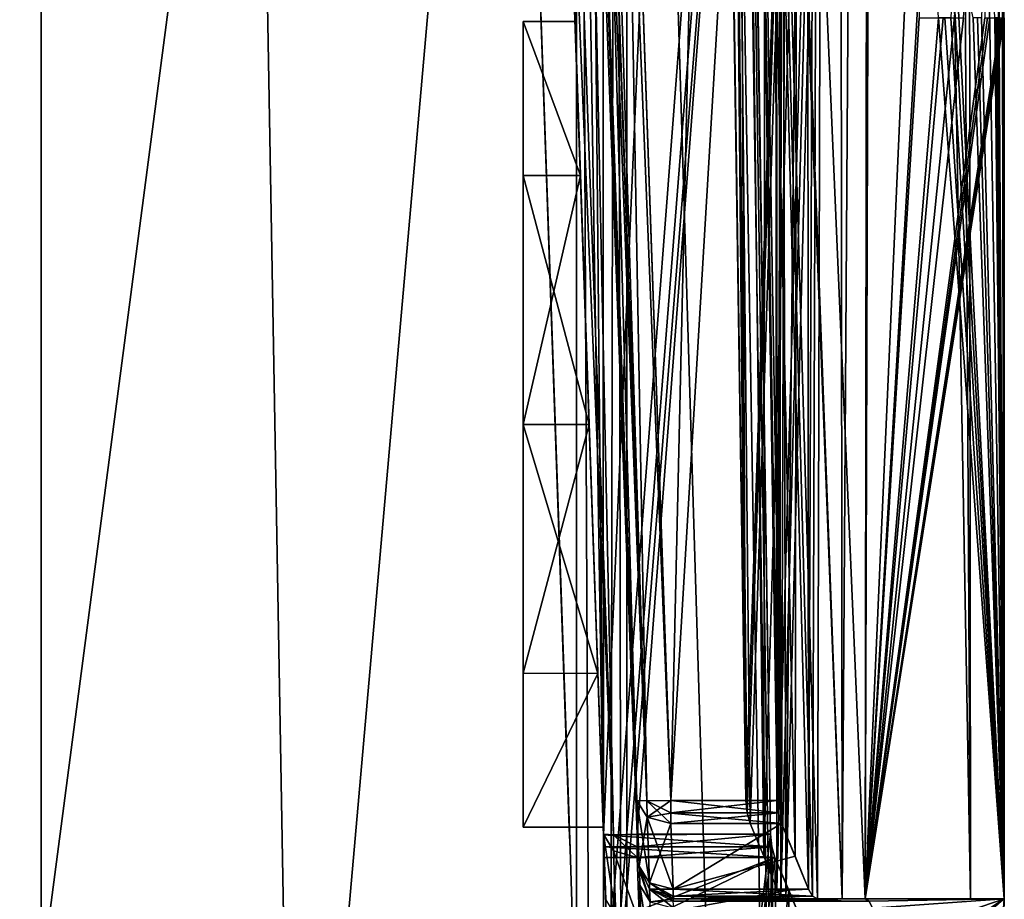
# Model space of a CAD drawing. Header units: millimetres. Extents: x -18.9 to 18.9, y -8.8 to 59.9.
# Tile 282 of 463: x 11.6 to 17.4, y 17.2 to 22.4. Entities that reach past the tile are written whole.
import ezdxf

# ---------------------------------------------------------------- set-up
doc = ezdxf.new("R2010")
doc.units = ezdxf.units.MM
doc.header["$LTSCALE"] = 65.185185
for name, color, linetype in [('1', 7, 'CONTINUOUS'), ('101', 7, 'CONTINUOUS'), ('102', 7, 'CONTINUOUS'), ('107', 7, 'CONTINUOUS'), ('109', 7, 'CONTINUOUS'), ('1281', 7, 'CONTINUOUS'), ('1286', 7, 'CONTINUOUS'), ('1287', 7, 'CONTINUOUS'), ('1298', 7, 'CONTINUOUS'), ('1299', 7, 'CONTINUOUS'), ('1314', 7, 'CONTINUOUS'), ('1331', 7, 'CONTINUOUS'), ('1334', 7, 'CONTINUOUS'), ('1335', 7, 'CONTINUOUS'), ('1351', 7, 'CONTINUOUS'), ('1352', 7, 'CONTINUOUS'), ('1479', 7, 'CONTINUOUS'), ('1488', 7, 'CONTINUOUS'), ('1489', 7, 'CONTINUOUS'), ('1499', 7, 'CONTINUOUS'), ('1509', 7, 'CONTINUOUS'), ('151', 7, 'CONTINUOUS'), ('152', 7, 'CONTINUOUS'), ('153', 7, 'CONTINUOUS'), ('154', 7, 'CONTINUOUS'), ('155', 7, 'CONTINUOUS'), ('156', 7, 'CONTINUOUS'), ('157', 7, 'CONTINUOUS'), ('159', 7, 'CONTINUOUS'), ('160', 7, 'CONTINUOUS'), ('161', 7, 'CONTINUOUS'), ('174', 7, 'CONTINUOUS'), ('175', 7, 'CONTINUOUS'), ('176', 7, 'CONTINUOUS'), ('182', 7, 'CONTINUOUS'), ('183', 7, 'CONTINUOUS'), ('186', 7, 'CONTINUOUS'), ('2503', 7, 'CONTINUOUS'), ('26', 7, 'CONTINUOUS'), ('2625', 7, 'CONTINUOUS'), ('274', 7, 'CONTINUOUS'), ('29', 7, 'CONTINUOUS'), ('31', 7, 'CONTINUOUS'), ('32', 7, 'CONTINUOUS'), ('41', 7, 'CONTINUOUS'), ('43', 7, 'CONTINUOUS'), ('831', 7, 'CONTINUOUS')]:
    doc.layers.add(name, color=color, linetype=linetype)

msp = doc.modelspace()

# ---------------------------------------------------------------- linework, layer by layer
at = {"layer": '1', "color": 7, "linetype": 'Continuous'}
for points in [[(16.0314, 56.1696, -6.7642), (16.2162, 56.2848, -6.3084), (16.0587, 17.7805, -6.699), (16.0314, 56.1696, -6.7642)], [(16.0587, 17.7805, -6.699), (16.2162, 56.2848, -6.3084), (16.0658, 17.7069, -6.6822), (16.0587, 17.7805, -6.699)], [(16.0658, 17.7069, -6.6822), (16.2162, 56.2848, -6.3084), (16.084, 17.6436, -6.6381), (16.0658, 17.7069, -6.6822)], [(16.084, 17.6436, -6.6381), (16.2162, 56.2848, -6.3084), (16.1651, 17.4505, -6.4381), (16.084, 17.6436, -6.6381)], [(16.1651, 17.4505, -6.4381), (16.2162, 56.2848, -6.3084), (16.2438, 17.2561, -6.2369), (16.1651, 17.4505, -6.4381)], [(16.2162, 56.2848, -6.3084), (16.4004, 56.3031, -5.8126), (16.2438, 17.2561, -6.2369), (16.2162, 56.2848, -6.3084)], [(16.2438, 17.2561, -6.2369), (16.4004, 56.3031, -5.8126), (16.268, 17.2148, -6.1735), (16.2438, 17.2561, -6.2369)], [(16.268, 17.2148, -6.1735), (16.4004, 56.3031, -5.8126), (16.2965, 17.2, -6.0979), (16.268, 17.2148, -6.1735)], [(16.2965, 17.2, -6.0979), (16.4004, 56.3031, -5.8126), (16.443, 17.2, -5.6911), (16.2965, 17.2, -6.0979)], [(16.4004, 56.3031, -5.8126), (16.6965, 56.0375, -4.8977), (16.443, 17.2, -5.6911), (16.4004, 56.3031, -5.8126)], [(15.9328, 26.207, -6.9933), (16.0314, 56.1696, -6.7642), (16.0587, 17.7805, -6.699), (15.9328, 26.207, -6.9933)], [(16.443, 17.2, -5.6911), (16.6965, 56.0375, -4.8977), (16.5793, 17.2, -5.2808), (16.443, 17.2, -5.6911)], [(16.6965, 56.0375, -4.8977), (16.8969, 22.6241, -4.1541), (16.5793, 17.2, -5.2808), (16.6965, 56.0375, -4.8977)], [(16.6233, 50.4225, 5.1405), (15.23, 48.5911, 8.4147), (16.5793, 17.2, 5.2808), (16.6233, 50.4225, 5.1405)], [(16.8969, 24.4, 4.1541), (16.6233, 50.4225, 5.1405), (16.5793, 17.2, 5.2808), (16.8969, 24.4, 4.1541)], [(15.23, 48.5911, 8.4147), (15.8072, 34.207, 7.2726), (16.443, 17.2, 5.6911), (15.23, 48.5911, 8.4147)], [(16.5793, 17.2, 5.2808), (15.23, 48.5911, 8.4147), (16.443, 17.2, 5.6911), (16.5793, 17.2, 5.2808)], [(15.8072, 34.207, 7.2726), (16.0587, 17.7805, 6.699), (16.0657, 17.7069, 6.6822), (15.8072, 34.207, 7.2726)], [(16.443, 17.2, 5.6911), (15.8072, 34.207, 7.2726), (16.2965, 17.2, 6.0979), (16.443, 17.2, 5.6911)], [(16.2965, 17.2, 6.0979), (15.8072, 34.207, 7.2726), (16.268, 17.2148, 6.1735), (16.2965, 17.2, 6.0979)], [(16.268, 17.2148, 6.1735), (15.8072, 34.207, 7.2726), (16.2438, 17.2561, 6.2369), (16.268, 17.2148, 6.1735)], [(16.2438, 17.2561, 6.2369), (15.8072, 34.207, 7.2726), (16.1651, 17.4505, 6.4381), (16.2438, 17.2561, 6.2369)], [(16.1651, 17.4505, 6.4381), (15.8072, 34.207, 7.2726), (16.084, 17.6436, 6.6381), (16.1651, 17.4505, 6.4381)], [(16.084, 17.6436, 6.6381), (15.8072, 34.207, 7.2726), (16.0657, 17.7069, 6.6822), (16.084, 17.6436, 6.6381)], [(17.0123, 22.4001, 3.6522), (16.8969, 24.4, 4.1541), (16.5793, 17.2, 5.2808), (17.0123, 22.4001, 3.6522)], [(17.2853, 24.1759, -1.9944), (17.2853, 22.4, -1.9944), (16.5793, 17.2, -5.2808), (17.2853, 24.1759, -1.9944)], [(17.1587, 22.4, -2.888), (17.2853, 24.1759, -1.9944), (16.5793, 17.2, -5.2808), (17.1587, 22.4, -2.888)], [(17.296, 23.4066, 1.8996), (17.2651, 22.4, 2.1625), (17.4, 17.2, 0), (17.296, 23.4066, 1.8996)], [(17.3438, 22.4, 1.3978), (17.296, 23.4066, 1.8996), (17.4, 17.2, 0), (17.3438, 22.4, 1.3978)], [(17.3632, 23.2908, 1.1317), (17.3632, 22.4, 1.1317), (17.4, 17.2, 0), (17.3632, 23.2908, 1.1317)], [(17.3879, 23.2908, 0.6501), (17.3632, 23.2908, 1.1317), (17.4, 17.2, 0), (17.3879, 23.2908, 0.6501)], [(17.3992, 22.4, 0.1681), (17.3879, 23.2908, 0.6501), (17.4, 17.2, 0), (17.3992, 22.4, 0.1681)], [(17.1066, 22.9042, 3.1821), (17.0958, 22.652, 3.2395), (17.4, 17.2, 0), (17.1066, 22.9042, 3.1821)], [(17.2164, 22.4, 2.521), (17.1066, 22.9042, 3.1821), (17.4, 17.2, 0), (17.2164, 22.4, 2.521)], [(16.8969, 22.6241, -4.1541), (16.8969, 22.4, -4.1541), (16.5793, 17.2, -5.2808), (16.8969, 22.6241, -4.1541)], [(17.0958, 22.652, 3.2395), (17.0848, 22.4, 3.2969), (17.4, 17.2, 0), (17.0958, 22.652, 3.2395)], [(17.4, 17.2, 0), (17.0123, 22.4001, 3.6522), (16.5793, 17.2, 5.2808), (17.4, 17.2, 0)], [(17.3914, 22.4, -0.5462), (17.3997, 22.4, -0.098), (16.5793, 17.2, -5.2808), (17.3914, 22.4, -0.5462)], [(16.5793, 17.2, -5.2808), (17.3997, 22.4, -0.098), (17.4, 17.2, 0), (16.5793, 17.2, -5.2808)], [(17.3867, 22.4, -0.6793), (17.3914, 22.4, -0.5462), (16.5793, 17.2, -5.2808), (17.3867, 22.4, -0.6793)], [(17.381, 22.4, -0.8123), (17.3867, 22.4, -0.6793), (16.5793, 17.2, -5.2808), (17.381, 22.4, -0.8123)], [(17.314, 22.4, -1.7283), (17.381, 22.4, -0.8123), (16.5793, 17.2, -5.2808), (17.314, 22.4, -1.7283)], [(17.3002, 22.4, -1.8614), (17.314, 22.4, -1.7283), (16.5793, 17.2, -5.2808), (17.3002, 22.4, -1.8614)], [(17.2853, 22.4, -1.9944), (17.3002, 22.4, -1.8614), (16.5793, 17.2, -5.2808), (17.2853, 22.4, -1.9944)], [(17.0395, 22.4, -3.5234), (17.1587, 22.4, -2.888), (16.5793, 17.2, -5.2808), (17.0395, 22.4, -3.5234)], [(16.8969, 22.4, -4.1541), (17.0395, 22.4, -3.5234), (16.5793, 17.2, -5.2808), (16.8969, 22.4, -4.1541)], [(17.0495, 22.4, 3.475), (17.0123, 22.4001, 3.6522), (17.4, 17.2, 0), (17.0495, 22.4, 3.475)], [(17.0848, 22.4, 3.2969), (17.0495, 22.4, 3.475), (17.4, 17.2, 0), (17.0848, 22.4, 3.2969)], [(17.2417, 22.4, 2.3419), (17.2164, 22.4, 2.521), (17.4, 17.2, 0), (17.2417, 22.4, 2.3419)], [(17.2651, 22.4, 2.1625), (17.2417, 22.4, 2.3419), (17.4, 17.2, 0), (17.2651, 22.4, 2.1625)], [(17.354, 22.4, 1.2647), (17.3438, 22.4, 1.3978), (17.4, 17.2, 0), (17.354, 22.4, 1.2647)], [(17.3632, 22.4, 1.1317), (17.354, 22.4, 1.2647), (17.4, 17.2, 0), (17.3632, 22.4, 1.1317)], [(17.4, 22.4, 0.035), (17.3992, 22.4, 0.1681), (17.4, 17.2, 0), (17.4, 22.4, 0.035)], [(17.3997, 22.4, -0.098), (17.4, 22.4, 0.035), (17.4, 17.2, 0), (17.3997, 22.4, -0.098)]]:
    msp.add_3dface(points, dxfattribs=at)
at = {"layer": '101', "color": 7, "linetype": 'Continuous'}
for points in [[(15.2304, 17.7805, 6.4991), (15.2439, 17.393, 6.0979), (15.3042, 17.2946, 6.195), (15.2304, 17.7805, 6.4991)], [(15.2304, 17.7805, 6.4991), (15.3042, 17.2946, 6.195), (15.291, 17.6818, 6.5964), (15.2304, 17.7805, 6.4991)], [(15.4438, 17.2561, 6.2369), (15.4302, 17.6436, 6.6381), (15.291, 17.6818, 6.5964), (15.4438, 17.2561, 6.2369)], [(15.3042, 17.2946, 6.195), (15.4438, 17.2561, 6.2369), (15.291, 17.6818, 6.5964), (15.3042, 17.2946, 6.195)]]:
    msp.add_3dface(points, dxfattribs=at)
at = {"layer": '102', "color": 7, "linetype": 'Continuous'}
for points in [[(15.2478, 17.2808, 5.0029), (15.2613, 16.8933, 4.6017), (15.3216, 16.795, 4.6988), (15.2478, 17.2808, 5.0029)], [(15.3081, 17.1824, 5.1), (15.2478, 17.2808, 5.0029), (15.3216, 16.795, 4.6988), (15.3081, 17.1824, 5.1)]]:
    msp.add_3dface(points, dxfattribs=at)
at = {"layer": '107', "color": 7, "linetype": 'Continuous'}
msp.add_3dface([(15.2613, 16.8933, -4.6017), (15.2478, 17.2808, -5.0029), (15.3081, 17.1824, -5.1), (15.2613, 16.8933, -4.6017)], dxfattribs=at)
at = {"layer": '109', "color": 7, "linetype": 'Continuous'}
for points in [[(15.2439, 17.393, -6.0979), (15.2304, 17.7805, -6.4991), (15.2907, 17.6821, -6.5961), (15.2439, 17.393, -6.0979)], [(15.2439, 17.393, -6.0979), (15.2907, 17.6821, -6.5961), (15.3045, 17.2944, -6.1952), (15.2439, 17.393, -6.0979)], [(15.2907, 17.6821, -6.5961), (15.4302, 17.6436, -6.6381), (15.3045, 17.2944, -6.1952), (15.2907, 17.6821, -6.5961)], [(15.4302, 17.6436, -6.6381), (15.4438, 17.2561, -6.2369), (15.3045, 17.2944, -6.1952), (15.4302, 17.6436, -6.6381)]]:
    msp.add_3dface(points, dxfattribs=at)
at = {"layer": '1281', "color": 7, "linetype": 'Continuous'}
for points in [[(15.1713, 32.4, 8.5201), (16.3509, -6.3, 5.9501), (15.6658, 34.4, 7.5725), (15.1713, 32.4, 8.5201)], [(15.6658, 34.4, 7.5725), (16.3509, -6.3, 5.9501), (15.7332, 34.3417, 7.4314), (15.6658, 34.4, 7.5725)], [(15.7332, 34.3417, 7.4314), (16.3509, -6.3, 5.9501), (15.7608, 34.207, 7.3726), (15.7332, 34.3417, 7.4314)], [(15.7608, 34.207, 7.3726), (16.3509, -6.3, 5.9501), (16.0196, 17.5805, 6.792), (15.7608, 34.207, 7.3726)], [(15.1713, -3.5, 8.5201), (16.3509, -6.3, 5.9501), (15.1713, 32.4, 8.5201), (15.1713, -3.5, 8.5201)], [(9.0291, 26.4, -14.874), (12.9799, 26.4, -11.588), (9.0598, -3.5, -14.8553), (9.0291, 26.4, -14.874)], [(9.0598, -3.5, -14.8553), (12.9799, 26.4, -11.588), (13.5068, -3.5, -10.9693), (9.0598, -3.5, -14.8553)], [(12.9799, 26.4, -11.588), (15.7978, 26.4, -7.2931), (13.5068, -3.5, -10.9693), (12.9799, 26.4, -11.588)], [(15.7978, 26.4, -7.2931), (15.8621, 26.3419, -7.1522), (13.5068, -3.5, -10.9693), (15.7978, 26.4, -7.2931)], [(15.8621, 26.3419, -7.1522), (15.8885, 26.207, -7.0933), (13.5068, -3.5, -10.9693), (15.8621, 26.3419, -7.1522)], [(15.8885, 26.207, -7.0933), (16.0196, 17.5805, -6.792), (13.5068, -3.5, -10.9693), (15.8885, 26.207, -7.0933)], [(16.0196, 17.5805, -6.792), (16.0267, 17.5069, -6.7752), (13.5068, -3.5, -10.9693), (16.0196, 17.5805, -6.792)], [(16.0196, 17.5805, 6.792), (16.3509, -6.3, 5.9501), (16.0267, 17.5069, 6.7752), (16.0196, 17.5805, 6.792)], [(16.0267, 17.5069, -6.7752), (16.0453, 17.4436, -6.7311), (13.5068, -3.5, -10.9693), (16.0267, 17.5069, -6.7752)], [(16.0267, 17.5069, 6.7752), (16.3509, -6.3, 5.9501), (16.0453, 17.4436, 6.7311), (16.0267, 17.5069, 6.7752)], [(16.0453, 17.4436, -6.7311), (16.1278, 17.2504, -6.5311), (13.5068, -3.5, -10.9693), (16.0453, 17.4436, -6.7311)], [(16.0453, 17.4436, 6.7311), (16.3509, -6.3, 5.9501), (16.1278, 17.2504, 6.5311), (16.0453, 17.4436, 6.7311)], [(16.1278, 17.2504, -6.5311), (16.2078, 17.0561, -6.3299), (13.5068, -3.5, -10.9693), (16.1278, 17.2504, -6.5311)], [(16.1278, 17.2504, 6.5311), (16.3509, -6.3, 5.9501), (16.2078, 17.0561, 6.3299), (16.1278, 17.2504, 6.5311)]]:
    msp.add_3dface(points, dxfattribs=at)
at = {"layer": '1286', "color": 7, "linetype": 'Continuous'}
for points in [[(11.7132, -3.5, 6.1104), (14.8738, -3.5, 8.5797), (14.8738, 32.4, 8.5797), (11.7132, -3.5, 6.1104)], [(11.7132, 32.4, 6.1104), (11.7132, -3.5, 6.1104), (14.8738, 32.4, 8.5797), (11.7132, 32.4, 6.1104)]]:
    msp.add_3dface(points, dxfattribs=at)
at = {"layer": '1287', "color": 7, "linetype": 'Continuous'}
for points in [[(11.7132, -3.5, 6.1104), (10.2565, 32.4, 5.5219), (10.0975, -3.5, 5.5098), (11.7132, -3.5, 6.1104)], [(11.7132, -3.5, 6.1104), (11.7132, 32.4, 6.1104), (10.2565, 32.4, 5.5219), (11.7132, -3.5, 6.1104)]]:
    msp.add_3dface(points, dxfattribs=at)
at = {"layer": '1298', "color": 7, "linetype": 'Continuous'}
for points in [[(14.9481, 20, -5.675), (14.5594, 20, -5.675), (14.5594, 18.5304, -5.1972), (14.9481, 20, -5.675)], [(14.9994, 18.5301, -5.197), (14.9481, 20, -5.675), (14.5594, 18.5304, -5.1972), (14.9994, 18.5301, -5.197)], [(14.9481, 20, -0.675), (14.9994, 18.5301, -1.153), (14.5594, 20, -0.675), (14.9481, 20, -0.675)], [(14.5594, 20, -0.675), (14.9994, 18.5301, -1.153), (14.5594, 18.5304, -1.1528), (14.5594, 20, -0.675)], [(14.5594, 17.6226, -3.9481), (14.9994, 18.5301, -5.197), (14.5594, 18.5304, -5.1972), (14.5594, 17.6226, -3.9481)], [(14.5594, 18.5304, -1.1528), (14.9994, 18.5301, -1.153), (14.5594, 17.6226, -2.4019), (14.5594, 18.5304, -1.1528)], [(15.0311, 17.6225, -3.9478), (14.9994, 18.5301, -5.197), (14.5594, 17.6226, -3.9481), (15.0311, 17.6225, -3.9478)], [(14.9994, 18.5301, -1.153), (15.0311, 17.6225, -2.4022), (14.5594, 17.6226, -2.4019), (14.9994, 18.5301, -1.153)], [(15.0311, 17.6225, -2.4022), (15.0311, 17.6225, -3.9478), (14.5594, 17.6226, -2.4019), (15.0311, 17.6225, -2.4022)], [(14.5594, 17.6226, -2.4019), (15.0311, 17.6225, -3.9478), (14.5594, 17.6226, -3.9481), (14.5594, 17.6226, -2.4019)]]:
    msp.add_3dface(points, dxfattribs=at)
at = {"layer": '1299', "color": 7, "linetype": 'Continuous'}
for points in [[(14.8651, 22.3775, -2.4022), (14.8967, 21.4699, -1.153), (14.5594, 22.3774, -2.4019), (14.8651, 22.3775, -2.4022)], [(14.8651, 22.3775, -3.9478), (14.8651, 22.3775, -2.4022), (14.5594, 22.3774, -3.9481), (14.8651, 22.3775, -3.9478)], [(14.5594, 22.3774, -3.9481), (14.8651, 22.3775, -2.4022), (14.5594, 22.3774, -2.4019), (14.5594, 22.3774, -3.9481)], [(14.8967, 21.4699, -5.197), (14.8651, 22.3775, -3.9478), (14.5594, 22.3774, -3.9481), (14.8967, 21.4699, -5.197)], [(14.5594, 22.3774, -2.4019), (14.8967, 21.4699, -1.153), (14.5594, 21.4696, -1.1528), (14.5594, 22.3774, -2.4019)], [(14.5594, 21.4696, -5.1972), (14.8967, 21.4699, -5.197), (14.5594, 22.3774, -3.9481), (14.5594, 21.4696, -5.1972)], [(14.5594, 20, -5.675), (14.9481, 20, -5.675), (14.8967, 21.4699, -5.197), (14.5594, 20, -5.675)], [(14.5594, 20, -5.675), (14.8967, 21.4699, -5.197), (14.5594, 21.4696, -5.1972), (14.5594, 20, -5.675)], [(14.8967, 21.4699, -1.153), (14.9481, 20, -0.675), (14.5594, 21.4696, -1.1528), (14.8967, 21.4699, -1.153)], [(14.9481, 20, -0.675), (14.5594, 20, -0.675), (14.5594, 21.4696, -1.1528), (14.9481, 20, -0.675)]]:
    msp.add_3dface(points, dxfattribs=at)
at = {"layer": '1314', "color": 7, "linetype": 'Continuous'}
for points in [[(14.8738, 32.4, 8.5797), (14.8738, -3.5, 8.5797), (15.0363, -3.5, 8.6182), (14.8738, 32.4, 8.5797)], [(15.0295, 32.4, 8.6195), (14.8738, 32.4, 8.5797), (15.0363, -3.5, 8.6182), (15.0295, 32.4, 8.6195)], [(15.1081, 32.4, 8.5884), (15.0295, 32.4, 8.6195), (15.0363, -3.5, 8.6182), (15.1081, 32.4, 8.5884)], [(15.1713, -3.5, 8.5201), (15.1081, 32.4, 8.5884), (15.0363, -3.5, 8.6182), (15.1713, -3.5, 8.5201)], [(15.1713, -3.5, 8.5201), (15.1713, 32.4, 8.5201), (15.1081, 32.4, 8.5884), (15.1713, -3.5, 8.5201)]]:
    msp.add_3dface(points, dxfattribs=at)
at = {"layer": '1331', "color": 7, "linetype": 'Continuous'}
for points in [[(14.8967, 21.4699, -5.197), (14.9481, 20, -5.675), (14.7313, 26.207, -6.8934), (14.8967, 21.4699, -5.197)], [(14.7313, 26.207, -6.8934), (14.9481, 20, -5.675), (15.0326, 17.5805, -6.5921), (14.7313, 26.207, -6.8934)], [(14.8293, 23.4, -5.1541), (14.8967, 21.4699, -5.197), (14.7313, 26.207, -6.8934), (14.8293, 23.4, -5.1541)], [(14.7716, 25.0539, 7.053), (15.0327, 17.5762, 6.7919), (14.8293, 23.4, 2.6527), (14.7716, 25.0539, 7.053)], [(14.8651, 22.3775, -2.4022), (14.8651, 22.3775, -3.9478), (14.8293, 23.4, -5.1541), (14.8651, 22.3775, -2.4022)], [(15.0327, 17.5762, 6.7919), (14.8651, 22.3775, -2.4022), (14.8293, 23.4, -3.888), (15.0327, 17.5762, 6.7919)], [(14.8293, 23.4, -3.888), (14.8651, 22.3775, -2.4022), (14.8293, 23.4, -5.1541), (14.8293, 23.4, -3.888)], [(14.8651, 22.3775, -3.9478), (14.8967, 21.4699, -5.197), (14.8293, 23.4, -5.1541), (14.8651, 22.3775, -3.9478)], [(14.8293, 23.4, 2.6527), (15.0327, 17.5762, 6.7919), (14.8293, 23.4, 2.2969), (14.8293, 23.4, 2.6527)], [(14.8293, 23.4, 2.2969), (15.0327, 17.5762, 6.7919), (14.8293, 23.4, 1.521), (14.8293, 23.4, 2.2969)], [(14.8293, 23.4, 1.521), (15.0327, 17.5762, 6.7919), (14.8293, 23.4, 1.1625), (14.8293, 23.4, 1.521)], [(14.8293, 23.4, 1.1625), (15.0327, 17.5762, 6.7919), (14.8293, 23.4, 0.3978), (14.8293, 23.4, 1.1625)], [(14.8293, 23.4, 0.3978), (15.0327, 17.5762, 6.7919), (14.8293, 23.4, 0.1317), (14.8293, 23.4, 0.3978)], [(14.8293, 23.4, 0.1317), (15.0327, 17.5762, 6.7919), (14.8293, 23.4, -0.8319), (14.8293, 23.4, 0.1317)], [(14.8293, 23.4, -0.8319), (15.0327, 17.5762, 6.7919), (14.8293, 23.4, -1.098), (14.8293, 23.4, -0.8319)], [(14.8293, 23.4, -1.098), (15.0327, 17.5762, 6.7919), (14.8293, 23.4, -1.5462), (14.8293, 23.4, -1.098)], [(14.8293, 23.4, -1.5462), (15.0327, 17.5762, 6.7919), (14.8293, 23.4, -1.8123), (14.8293, 23.4, -1.5462)], [(14.8293, 23.4, -1.8123), (15.0327, 17.5762, 6.7919), (14.8293, 23.4, -2.7283), (14.8293, 23.4, -1.8123)], [(14.8293, 23.4, -2.7283), (15.0327, 17.5762, 6.7919), (14.8293, 23.4, -2.9944), (14.8293, 23.4, -2.7283)], [(14.8293, 23.4, -2.9944), (15.0327, 17.5762, 6.7919), (14.8293, 23.4, -3.888), (14.8293, 23.4, -2.9944)], [(14.8967, 21.4699, -1.153), (14.8651, 22.3775, -2.4022), (15.0327, 17.5762, 6.7919), (14.8967, 21.4699, -1.153)], [(14.9481, 20, -0.675), (14.8967, 21.4699, -1.153), (15.0327, 17.5762, 6.7919), (14.9481, 20, -0.675)], [(14.9481, 20, -5.675), (14.9994, 18.5301, -5.197), (15.0326, 17.5805, -6.5921), (14.9481, 20, -5.675)], [(14.9994, 18.5301, -1.153), (14.9481, 20, -0.675), (15.0327, 17.5762, 6.7919), (14.9994, 18.5301, -1.153)], [(14.9994, 18.5301, -5.197), (15.0311, 17.6225, -3.9478), (15.0326, 17.5805, -6.5921), (14.9994, 18.5301, -5.197)], [(15.0311, 17.6225, -2.4022), (14.9994, 18.5301, -1.153), (15.0327, 17.5762, 6.7919), (15.0311, 17.6225, -2.4022)], [(15.0311, 17.6225, -3.9478), (15.0311, 17.6225, -2.4022), (15.0327, 17.5762, 6.7919), (15.0311, 17.6225, -3.9478)], [(15.0311, 17.6225, -3.9478), (15.0327, 17.5762, 6.7919), (15.0326, 17.5805, -6.5921), (15.0311, 17.6225, -3.9478)], [(15.0327, 17.5762, 6.7919), (15.0352, 17.5064, 6.7748), (15.0326, 17.5805, -6.5921), (15.0327, 17.5762, 6.7919)], [(15.0352, 17.5064, 6.7748), (15.0374, 17.4436, 6.7311), (15.0326, 17.5805, -6.5921), (15.0352, 17.5064, 6.7748)], [(15.0326, 17.5805, -6.5921), (15.0374, 17.4436, 6.7311), (15.0461, 17.193, -5.3308), (15.0326, 17.5805, -6.5921)], [(15.0461, 17.193, -6.1909), (15.0326, 17.5805, -6.5921), (15.0461, 17.193, -5.3308), (15.0461, 17.193, -6.1909)], [(15.0374, 17.4436, 6.7311), (15.0509, 17.0561, 6.3299), (15.0461, 17.193, -5.3308), (15.0374, 17.4436, 6.7311)]]:
    msp.add_3dface(points, dxfattribs=at)
at = {"layer": '1334', "color": 7, "linetype": 'Continuous'}
for points in [[(15.7608, 34.207, 7.3726), (15.0327, 17.5762, 6.7919), (14.9591, 25.407, 7.0653), (15.7608, 34.207, 7.3726)], [(15.7608, 34.207, 7.3726), (16.0196, 17.5805, 6.792), (15.0327, 17.5762, 6.7919), (15.7608, 34.207, 7.3726)], [(14.9591, 25.407, 7.0653), (15.0327, 17.5762, 6.7919), (14.9126, 25.2052, 7.0583), (14.9591, 25.407, 7.0653)], [(14.9126, 25.2052, 7.0583), (15.0327, 17.5762, 6.7919), (14.7716, 25.0539, 7.053), (14.9126, 25.2052, 7.0583)]]:
    msp.add_3dface(points, dxfattribs=at)
at = {"layer": '1335', "color": 7, "linetype": 'Continuous'}
for points in [[(15.2324, 17.5805, -6.792), (15.8885, 26.207, -7.0933), (14.9312, 26.207, -7.0933), (15.2324, 17.5805, -6.792)], [(16.0196, 17.5805, -6.792), (15.8885, 26.207, -7.0933), (15.2324, 17.5805, -6.792), (16.0196, 17.5805, -6.792)]]:
    msp.add_3dface(points, dxfattribs=at)
at = {"layer": '1351', "color": 7, "linetype": 'Continuous'}
for points in [[(16.0453, 17.4436, 6.7311), (15.0509, 17.0561, 6.3299), (15.0374, 17.4436, 6.7311), (16.0453, 17.4436, 6.7311)], [(16.0453, 17.4436, 6.7311), (16.1278, 17.2504, 6.5311), (15.0509, 17.0561, 6.3299), (16.0453, 17.4436, 6.7311)], [(16.1278, 17.2504, 6.5311), (16.2078, 17.0561, 6.3299), (15.0509, 17.0561, 6.3299), (16.1278, 17.2504, 6.5311)]]:
    msp.add_3dface(points, dxfattribs=at)
at = {"layer": '1352', "color": 7, "linetype": 'Continuous'}
for points in [[(15.246, 17.0561, -6.3299), (16.0453, 17.4436, -6.7311), (15.2324, 17.4436, -6.7311), (15.246, 17.0561, -6.3299)], [(16.2078, 17.0561, -6.3299), (16.0453, 17.4436, -6.7311), (15.246, 17.0561, -6.3299), (16.2078, 17.0561, -6.3299)], [(16.2078, 17.0561, -6.3299), (16.1278, 17.2504, -6.5311), (16.0453, 17.4436, -6.7311), (16.2078, 17.0561, -6.3299)]]:
    msp.add_3dface(points, dxfattribs=at)
at = {"layer": '1479', "color": 7, "linetype": 'Continuous'}
for points in [[(16.0196, 17.5805, 6.792), (16.0267, 17.5069, 6.7752), (15.0327, 17.5762, 6.7919), (16.0196, 17.5805, 6.792)], [(15.0327, 17.5762, 6.7919), (16.0267, 17.5069, 6.7752), (15.0352, 17.5064, 6.7748), (15.0327, 17.5762, 6.7919)], [(16.0267, 17.5069, 6.7752), (16.0453, 17.4436, 6.7311), (15.0352, 17.5064, 6.7748), (16.0267, 17.5069, 6.7752)], [(16.0453, 17.4436, 6.7311), (15.0374, 17.4436, 6.7311), (15.0352, 17.5064, 6.7748), (16.0453, 17.4436, 6.7311)]]:
    msp.add_3dface(points, dxfattribs=at)
at = {"layer": '1488', "color": 7, "linetype": 'Continuous'}
for points in [[(15.0326, 17.5805, -6.5921), (15.0461, 17.193, -6.1909), (15.1064, 17.0946, -6.288), (15.0326, 17.5805, -6.5921)], [(15.0326, 17.5805, -6.5921), (15.1064, 17.0946, -6.288), (15.0932, 17.4818, -6.6894), (15.0326, 17.5805, -6.5921)], [(15.246, 17.0561, -6.3299), (15.2324, 17.4436, -6.7311), (15.0932, 17.4818, -6.6894), (15.246, 17.0561, -6.3299)], [(15.1064, 17.0946, -6.288), (15.246, 17.0561, -6.3299), (15.0932, 17.4818, -6.6894), (15.1064, 17.0946, -6.288)]]:
    msp.add_3dface(points, dxfattribs=at)
at = {"layer": '1489', "color": 7, "linetype": 'Continuous'}
for points in [[(16.0267, 17.5069, -6.7752), (16.0196, 17.5805, -6.792), (15.2324, 17.5061, -6.7748), (16.0267, 17.5069, -6.7752)], [(16.0196, 17.5805, -6.792), (15.2324, 17.5805, -6.792), (15.2324, 17.5061, -6.7748), (16.0196, 17.5805, -6.792)], [(16.0453, 17.4436, -6.7311), (16.0267, 17.5069, -6.7752), (15.2324, 17.4436, -6.7311), (16.0453, 17.4436, -6.7311)], [(15.2324, 17.4436, -6.7311), (16.0267, 17.5069, -6.7752), (15.2324, 17.5061, -6.7748), (15.2324, 17.4436, -6.7311)]]:
    msp.add_3dface(points, dxfattribs=at)
at = {"layer": '1499', "color": 7, "linetype": 'Continuous'}
for points in [[(14.7313, 26.207, -6.8934), (15.0326, 17.5805, -6.5921), (15.0916, 17.5776, -6.7337), (14.7313, 26.207, -6.8934)], [(14.7831, 26.2041, -7.0274), (14.7313, 26.207, -6.8934), (15.0916, 17.5776, -6.7337), (14.7831, 26.2041, -7.0274)], [(14.9113, 26.2063, -7.0922), (14.7831, 26.2041, -7.0274), (15.0916, 17.5776, -6.7337), (14.9113, 26.2063, -7.0922)], [(14.9113, 26.2063, -7.0922), (15.2324, 17.5805, -6.792), (14.9312, 26.207, -7.0933), (14.9113, 26.2063, -7.0922)], [(15.2324, 17.5805, -6.792), (14.9113, 26.2063, -7.0922), (15.0916, 17.5776, -6.7337), (15.2324, 17.5805, -6.792)]]:
    msp.add_3dface(points, dxfattribs=at)
at = {"layer": '1509', "color": 7, "linetype": 'Continuous'}
for points in [[(15.0916, 17.5776, -6.7337), (15.0326, 17.5805, -6.5921), (15.0932, 17.4818, -6.6894), (15.0916, 17.5776, -6.7337)], [(15.2324, 17.5805, -6.792), (15.0916, 17.5776, -6.7337), (15.2324, 17.5061, -6.7748), (15.2324, 17.5805, -6.792)], [(15.0916, 17.5776, -6.7337), (15.2324, 17.4436, -6.7311), (15.2324, 17.5061, -6.7748), (15.0916, 17.5776, -6.7337)], [(15.2324, 17.4436, -6.7311), (15.0916, 17.5776, -6.7337), (15.0932, 17.4818, -6.6894), (15.2324, 17.4436, -6.7311)]]:
    msp.add_3dface(points, dxfattribs=at)
at = {"layer": '151', "color": 7, "linetype": 'Continuous'}
for points in [[(15.2304, 17.7805, -6.4991), (14.9361, 26.207, -6.7934), (14.9945, 26.2099, -6.9348), (15.2304, 17.7805, -6.4991)], [(15.2884, 17.7776, -6.6397), (15.2304, 17.7805, -6.4991), (14.9945, 26.2099, -6.9348), (15.2884, 17.7776, -6.6397)], [(15.136, 26.207, -6.9933), (15.2884, 17.7776, -6.6397), (14.9945, 26.2099, -6.9348), (15.136, 26.207, -6.9933)], [(15.136, 26.207, -6.9933), (15.4302, 17.7805, -6.699), (15.2884, 17.7776, -6.6397), (15.136, 26.207, -6.9933)]]:
    msp.add_3dface(points, dxfattribs=at)
at = {"layer": '152', "color": 7, "linetype": 'Continuous'}
for points in [[(16.0587, 17.7805, -6.699), (16.0658, 17.7069, -6.6822), (15.4302, 17.7805, -6.699), (16.0587, 17.7805, -6.699)], [(15.4302, 17.7805, -6.699), (16.0658, 17.7069, -6.6822), (15.4302, 17.7059, -6.6817), (15.4302, 17.7805, -6.699)], [(16.0658, 17.7069, -6.6822), (16.084, 17.6436, -6.6381), (15.4302, 17.7059, -6.6817), (16.0658, 17.7069, -6.6822)], [(16.084, 17.6436, -6.6381), (15.4302, 17.6436, -6.6381), (15.4302, 17.7059, -6.6817), (16.084, 17.6436, -6.6381)]]:
    msp.add_3dface(points, dxfattribs=at)
at = {"layer": '153', "color": 7, "linetype": 'Continuous'}
for points in [[(14.6567, 34.207, 7.0727), (15.2893, 17.7776, 6.6407), (14.7073, 34.2099, 7.2058), (14.6567, 34.207, 7.0727)], [(14.6567, 34.207, 7.0727), (15.2304, 17.7805, 6.4991), (15.2893, 17.7776, 6.6407), (14.6567, 34.207, 7.0727)], [(14.7073, 34.2099, 7.2058), (15.2893, 17.7776, 6.6407), (14.7692, 34.2093, 7.2526), (14.7073, 34.2099, 7.2058)], [(15.4302, 17.7805, 6.699), (14.8566, 34.207, 7.2726), (14.7692, 34.2093, 7.2526), (15.4302, 17.7805, 6.699)], [(15.2893, 17.7776, 6.6407), (15.4302, 17.7805, 6.699), (14.7692, 34.2093, 7.2526), (15.2893, 17.7776, 6.6407)]]:
    msp.add_3dface(points, dxfattribs=at)
at = {"layer": '154', "color": 7, "linetype": 'Continuous'}
for points in [[(15.2439, 17.393, 6.0979), (15.2439, 17.393, 5.2808), (15.3048, 17.2561, 5.2808), (15.2439, 17.393, 6.0979)], [(15.2439, 17.393, 6.0979), (15.3048, 17.2561, 5.2808), (15.3042, 17.2567, 6.0979), (15.2439, 17.393, 6.0979)], [(15.4438, 17.2, 5.2808), (15.4438, 17.2, 6.0979), (15.3042, 17.2567, 6.0979), (15.4438, 17.2, 5.2808)], [(15.3048, 17.2561, 5.2808), (15.4438, 17.2, 5.2808), (15.3042, 17.2567, 6.0979), (15.3048, 17.2561, 5.2808)]]:
    msp.add_3dface(points, dxfattribs=at)
at = {"layer": '155', "color": 7, "linetype": 'Continuous'}
for points in [[(16.5793, 17.2, 5.2808), (15.4438, 17.2, 5.2808), (15.4448, 17.1854, 5.2058), (16.5793, 17.2, 5.2808)], [(16.6028, 17.1852, 5.2053), (16.5793, 17.2, 5.2808), (15.4448, 17.1854, 5.2058), (16.6028, 17.1852, 5.2053)]]:
    msp.add_3dface(points, dxfattribs=at)
at = {"layer": '156', "color": 7, "linetype": 'Continuous'}
for points in [[(16.268, 17.2148, 6.1735), (16.2438, 17.2561, 6.2369), (15.4438, 17.2146, 6.173), (16.268, 17.2148, 6.1735)], [(16.2438, 17.2561, 6.2369), (15.4438, 17.2561, 6.2369), (15.4438, 17.2146, 6.173), (16.2438, 17.2561, 6.2369)], [(16.2965, 17.2, 6.0979), (16.268, 17.2148, 6.1735), (15.4438, 17.2, 6.0979), (16.2965, 17.2, 6.0979)], [(15.4438, 17.2, 6.0979), (16.268, 17.2148, 6.1735), (15.4438, 17.2146, 6.173), (15.4438, 17.2, 6.0979)]]:
    msp.add_3dface(points, dxfattribs=at)
at = {"layer": '157', "color": 7, "linetype": 'Continuous'}
for points in [[(16.0657, 17.7069, 6.6822), (16.0587, 17.7805, 6.699), (15.4302, 17.7061, 6.6818), (16.0657, 17.7069, 6.6822)], [(16.0587, 17.7805, 6.699), (15.4302, 17.7805, 6.699), (15.4302, 17.7061, 6.6818), (16.0587, 17.7805, 6.699)], [(16.084, 17.6436, 6.6381), (16.0657, 17.7069, 6.6822), (15.4302, 17.6436, 6.6381), (16.084, 17.6436, 6.6381)], [(15.4302, 17.6436, 6.6381), (16.0657, 17.7069, 6.6822), (15.4302, 17.7061, 6.6818), (15.4302, 17.6436, 6.6381)]]:
    msp.add_3dface(points, dxfattribs=at)
at = {"layer": '159', "color": 7, "linetype": 'Continuous'}
for points in [[(15.4438, 17.2, -5.2808), (16.5793, 17.2, -5.2808), (16.6028, 17.1852, -5.2053), (15.4438, 17.2, -5.2808)], [(15.4438, 17.2, -5.2808), (16.6028, 17.1852, -5.2053), (15.4448, 17.1854, -5.2059), (15.4438, 17.2, -5.2808)]]:
    msp.add_3dface(points, dxfattribs=at)
at = {"layer": '160', "color": 7, "linetype": 'Continuous'}
for points in [[(16.2438, 17.2561, -6.2369), (16.268, 17.2148, -6.1735), (15.4438, 17.2561, -6.2369), (16.2438, 17.2561, -6.2369)], [(15.4438, 17.2561, -6.2369), (16.268, 17.2148, -6.1735), (15.4438, 17.2146, -6.1728), (15.4438, 17.2561, -6.2369)], [(16.268, 17.2148, -6.1735), (16.2965, 17.2, -6.0979), (15.4438, 17.2146, -6.1728), (16.268, 17.2148, -6.1735)], [(16.2965, 17.2, -6.0979), (15.4438, 17.2, -6.0979), (15.4438, 17.2146, -6.1728), (16.2965, 17.2, -6.0979)]]:
    msp.add_3dface(points, dxfattribs=at)
at = {"layer": '161', "color": 7, "linetype": 'Continuous'}
for points in [[(15.2439, 17.393, -5.2808), (15.2439, 17.393, -6.0979), (15.3052, 17.2558, -6.0979), (15.2439, 17.393, -5.2808)], [(15.3048, 17.2561, -5.2808), (15.2439, 17.393, -5.2808), (15.3052, 17.2558, -6.0979), (15.3048, 17.2561, -5.2808)], [(15.4438, 17.2, -6.0979), (15.4438, 17.2, -5.2808), (15.3048, 17.2561, -5.2808), (15.4438, 17.2, -6.0979)], [(15.4438, 17.2, -6.0979), (15.3048, 17.2561, -5.2808), (15.3052, 17.2558, -6.0979), (15.4438, 17.2, -6.0979)]]:
    msp.add_3dface(points, dxfattribs=at)
at = {"layer": '174', "color": 7, "linetype": 'Continuous'}
for points in [[(15.2907, 17.6821, -6.5961), (15.2304, 17.7805, -6.4991), (15.2884, 17.7776, -6.6397), (15.2907, 17.6821, -6.5961)], [(15.4302, 17.7805, -6.699), (15.2907, 17.6821, -6.5961), (15.2884, 17.7776, -6.6397), (15.4302, 17.7805, -6.699)], [(15.2907, 17.6821, -6.5961), (15.4302, 17.7805, -6.699), (15.4302, 17.7059, -6.6817), (15.2907, 17.6821, -6.5961)], [(15.4302, 17.6436, -6.6381), (15.2907, 17.6821, -6.5961), (15.4302, 17.7059, -6.6817), (15.4302, 17.6436, -6.6381)]]:
    msp.add_3dface(points, dxfattribs=at)
at = {"layer": '175', "color": 7, "linetype": 'Continuous'}
for points in [[(15.2439, 17.393, 5.2808), (15.2449, 17.3638, 5.1309), (15.3081, 17.1824, 5.1), (15.2439, 17.393, 5.2808)], [(15.2439, 17.393, 5.2808), (15.3081, 17.1824, 5.1), (15.3048, 17.2561, 5.2808), (15.2439, 17.393, 5.2808)], [(15.2449, 17.3638, 5.1309), (15.2478, 17.2808, 5.0029), (15.3081, 17.1824, 5.1), (15.2449, 17.3638, 5.1309)], [(15.4438, 17.2, 5.2808), (15.3048, 17.2561, 5.2808), (15.4448, 17.1854, 5.2058), (15.4438, 17.2, 5.2808)], [(15.3081, 17.1824, 5.1), (15.4477, 17.1439, 5.1419), (15.3048, 17.2561, 5.2808), (15.3081, 17.1824, 5.1)], [(15.3048, 17.2561, 5.2808), (15.4477, 17.1439, 5.1419), (15.4448, 17.1854, 5.2058), (15.3048, 17.2561, 5.2808)]]:
    msp.add_3dface(points, dxfattribs=at)
at = {"layer": '176', "color": 7, "linetype": 'Continuous'}
for points in [[(15.2449, 17.3638, -5.131), (15.2439, 17.393, -5.2808), (15.3081, 17.1824, -5.1), (15.2449, 17.3638, -5.131)], [(15.3081, 17.1824, -5.1), (15.2439, 17.393, -5.2808), (15.3048, 17.2561, -5.2808), (15.3081, 17.1824, -5.1)], [(15.2478, 17.2808, -5.0029), (15.2449, 17.3638, -5.131), (15.3081, 17.1824, -5.1), (15.2478, 17.2808, -5.0029)], [(15.4438, 17.2, -5.2808), (15.3081, 17.1824, -5.1), (15.3048, 17.2561, -5.2808), (15.4438, 17.2, -5.2808)], [(15.3081, 17.1824, -5.1), (15.4438, 17.2, -5.2808), (15.4448, 17.1854, -5.2059), (15.3081, 17.1824, -5.1)]]:
    msp.add_3dface(points, dxfattribs=at)
at = {"layer": '182', "color": 7, "linetype": 'Continuous'}
for points in [[(15.3042, 17.2946, 6.195), (15.2439, 17.393, 6.0979), (15.3042, 17.2567, 6.0979), (15.3042, 17.2946, 6.195)], [(15.4438, 17.2, 6.0979), (15.3042, 17.2946, 6.195), (15.3042, 17.2567, 6.0979), (15.4438, 17.2, 6.0979)], [(15.3042, 17.2946, 6.195), (15.4438, 17.2, 6.0979), (15.4438, 17.2146, 6.173), (15.3042, 17.2946, 6.195)], [(15.4438, 17.2561, 6.2369), (15.3042, 17.2946, 6.195), (15.4438, 17.2146, 6.173), (15.4438, 17.2561, 6.2369)]]:
    msp.add_3dface(points, dxfattribs=at)
at = {"layer": '183', "color": 7, "linetype": 'Continuous'}
for points in [[(15.2439, 17.393, -6.0979), (15.3045, 17.2944, -6.1952), (15.3052, 17.2558, -6.0979), (15.2439, 17.393, -6.0979)], [(15.3045, 17.2944, -6.1952), (15.4438, 17.2561, -6.2369), (15.3052, 17.2558, -6.0979), (15.3045, 17.2944, -6.1952)], [(15.4438, 17.2561, -6.2369), (15.4438, 17.2146, -6.1728), (15.3052, 17.2558, -6.0979), (15.4438, 17.2561, -6.2369)], [(15.4438, 17.2146, -6.1728), (15.4438, 17.2, -6.0979), (15.3052, 17.2558, -6.0979), (15.4438, 17.2146, -6.1728)]]:
    msp.add_3dface(points, dxfattribs=at)
at = {"layer": '186', "color": 7, "linetype": 'Continuous'}
for points in [[(15.2304, 17.7805, 6.4991), (15.291, 17.6818, 6.5964), (15.2893, 17.7776, 6.6407), (15.2304, 17.7805, 6.4991)], [(15.4302, 17.7805, 6.699), (15.2893, 17.7776, 6.6407), (15.4302, 17.7061, 6.6818), (15.4302, 17.7805, 6.699)], [(15.291, 17.6818, 6.5964), (15.4302, 17.6436, 6.6381), (15.2893, 17.7776, 6.6407), (15.291, 17.6818, 6.5964)], [(15.2893, 17.7776, 6.6407), (15.4302, 17.6436, 6.6381), (15.4302, 17.7061, 6.6818), (15.2893, 17.7776, 6.6407)]]:
    msp.add_3dface(points, dxfattribs=at)
at = {"layer": '2503', "color": 7, "linetype": 'Continuous'}
for points in [[(14.5594, 21.4696, -5.1972), (14.5594, 22.3774, -3.9481), (14.5594, 21.4696, -1.1528), (14.5594, 21.4696, -5.1972)], [(14.5594, 22.3774, -3.9481), (14.5594, 22.3774, -2.4019), (14.5594, 21.4696, -1.1528), (14.5594, 22.3774, -3.9481)], [(14.5594, 20, -0.675), (14.5594, 20, -5.675), (14.5594, 21.4696, -5.1972), (14.5594, 20, -0.675)], [(14.5594, 20, -0.675), (14.5594, 21.4696, -5.1972), (14.5594, 21.4696, -1.1528), (14.5594, 20, -0.675)], [(14.5594, 20, -5.675), (14.5594, 20, -0.675), (14.5594, 18.5304, -1.1528), (14.5594, 20, -5.675)], [(14.5594, 20, -5.675), (14.5594, 18.5304, -1.1528), (14.5594, 18.5304, -5.1972), (14.5594, 20, -5.675)], [(14.5594, 18.5304, -1.1528), (14.5594, 17.6226, -2.4019), (14.5594, 18.5304, -5.1972), (14.5594, 18.5304, -1.1528)], [(14.5594, 17.6226, -2.4019), (14.5594, 17.6226, -3.9481), (14.5594, 18.5304, -5.1972), (14.5594, 17.6226, -2.4019)]]:
    msp.add_3dface(points, dxfattribs=at)
at = {"layer": '26', "color": 7, "linetype": 'Continuous'}
for points in [[(15.2304, 17.7805, 6.4991), (14.6567, 34.207, 7.0727), (14.9264, 26.4847, 5.2001), (15.2304, 17.7805, 6.4991)], [(14.9307, 26.3624, 5.1218), (15.2304, 17.7805, 6.4991), (14.9264, 26.4847, 5.2001), (14.9307, 26.3624, 5.1218)], [(15.2304, 17.7805, -6.4991), (15.2304, 17.7805, 6.4991), (14.9307, 26.3624, 5.1218), (15.2304, 17.7805, -6.4991)], [(14.9344, 26.2556, 4.9656), (15.2304, 17.7805, -6.4991), (14.9307, 26.3624, 5.1218), (14.9344, 26.2556, 4.9656)], [(14.9361, 26.207, 4.7244), (15.2304, 17.7805, -6.4991), (14.9344, 26.2556, 4.9656), (14.9361, 26.207, 4.7244)], [(15.2304, 17.7805, -6.4991), (14.9361, 26.207, 0), (14.9361, 26.207, -6.7934), (15.2304, 17.7805, -6.4991)], [(14.9361, 26.207, 0), (15.2304, 17.7805, -6.4991), (14.9361, 26.207, 4.7244), (14.9361, 26.207, 0)], [(15.2439, 17.393, 6.0979), (15.2304, 17.7805, 6.4991), (15.2439, 17.393, 5.2808), (15.2439, 17.393, 6.0979)], [(15.2439, 17.393, 5.2808), (15.2304, 17.7805, 6.4991), (15.2439, 17.393, -5.2808), (15.2439, 17.393, 5.2808)], [(15.2439, 17.393, -5.2808), (15.2304, 17.7805, 6.4991), (15.2439, 17.393, -6.0979), (15.2439, 17.393, -5.2808)], [(15.2439, 17.393, -6.0979), (15.2304, 17.7805, 6.4991), (15.2304, 17.7805, -6.4991), (15.2439, 17.393, -6.0979)], [(15.2449, 17.3638, 5.1309), (15.2439, 17.393, 5.2808), (15.2449, 17.3638, -5.131), (15.2449, 17.3638, 5.1309)], [(15.2449, 17.3638, -5.131), (15.2439, 17.393, 5.2808), (15.2439, 17.393, -5.2808), (15.2449, 17.3638, -5.131)], [(15.2478, 17.2808, 5.0029), (15.2449, 17.3638, 5.1309), (15.2478, 17.2808, -5.0029), (15.2478, 17.2808, 5.0029)], [(15.2478, 17.2808, -5.0029), (15.2449, 17.3638, 5.1309), (15.2449, 17.3638, -5.131), (15.2478, 17.2808, -5.0029)], [(15.2613, 16.8933, 4.6017), (15.2478, 17.2808, 5.0029), (15.2613, 16.8933, -4.6017), (15.2613, 16.8933, 4.6017)], [(15.2613, 16.8933, -4.6017), (15.2478, 17.2808, 5.0029), (15.2478, 17.2808, -5.0029), (15.2613, 16.8933, -4.6017)]]:
    msp.add_3dface(points, dxfattribs=at)
at = {"layer": '2625', "color": 7, "linetype": 'Continuous'}
for points in [[(14.2453, 34.393, 7.3794), (14.5314, 26.2, 5.5497), (14.8355, 17.4927, 6.7892), (14.2453, 34.393, 7.3794)], [(14.8355, 17.4927, -6.7892), (14.6967, 21.469, -5.1928), (14.5314, 26.2, -7.0933), (14.8355, 17.4927, -6.7892)], [(14.6652, 22.3702, -3.9483), (14.5314, 26.2, 5.5497), (14.5314, 26.2, -7.0933), (14.6652, 22.3702, -3.9483)], [(14.6967, 21.469, -5.1928), (14.6652, 22.3702, -3.9483), (14.5314, 26.2, -7.0933), (14.6967, 21.469, -5.1928)], [(14.6652, 22.3702, -3.9483), (14.6652, 22.3702, -2.4017), (14.5314, 26.2, 5.5497), (14.6652, 22.3702, -3.9483)], [(14.6652, 22.3702, -2.4017), (14.6967, 21.469, -1.1572), (14.5314, 26.2, 5.5497), (14.6652, 22.3702, -2.4017)], [(14.6967, 21.469, -1.1572), (14.7482, 19.993, -0.675), (14.5314, 26.2, 5.5497), (14.6967, 21.469, -1.1572)], [(14.7482, 19.993, -0.675), (14.7997, 18.517, -1.1572), (14.5314, 26.2, 5.5497), (14.7482, 19.993, -0.675)], [(14.5314, 26.2, 5.5497), (14.7997, 18.517, -1.1572), (14.8355, 17.4927, 6.7892), (14.5314, 26.2, 5.5497)], [(14.7482, 19.993, -5.675), (14.6967, 21.469, -5.1928), (14.8355, 17.4927, -6.7892), (14.7482, 19.993, -5.675)], [(14.7997, 18.517, -5.1928), (14.7482, 19.993, -5.675), (14.8355, 17.4927, -6.7892), (14.7997, 18.517, -5.1928)], [(14.7997, 18.517, -1.1572), (14.8312, 17.6159, -2.4017), (14.8355, 17.4927, 6.7892), (14.7997, 18.517, -1.1572)], [(14.8312, 17.6159, -3.9483), (14.7997, 18.517, -5.1928), (14.8355, 17.4927, -6.7892), (14.8312, 17.6159, -3.9483)], [(14.8355, 17.4927, 6.7892), (14.8312, 17.6159, -2.4017), (14.8355, 17.4927, -6.7892), (14.8355, 17.4927, 6.7892)], [(14.8312, 17.6159, -2.4017), (14.8312, 17.6159, -3.9483), (14.8355, 17.4927, -6.7892), (14.8312, 17.6159, -2.4017)], [(14.853, 16.993, -6.2717), (14.8355, 17.4927, 6.7892), (14.8355, 17.4927, -6.7892), (14.853, 16.993, -6.2717)], [(14.853, 16.993, 5.25), (14.8355, 17.4927, 6.7892), (14.853, 16.993, -5.25), (14.853, 16.993, 5.25)], [(14.853, 16.993, 6.2717), (14.8355, 17.4927, 6.7892), (14.853, 16.993, 5.25), (14.853, 16.993, 6.2717)], [(14.853, 16.993, -5.25), (14.8355, 17.4927, 6.7892), (14.853, 16.993, -6.2717), (14.853, 16.993, -5.25)]]:
    msp.add_3dface(points, dxfattribs=at)
at = {"layer": '274', "color": 7, "linetype": 'Continuous'}
for points in [[(16.5793, 17.2, -5.2808), (17.4, 17.2, 0), (16.6028, 17.1852, -5.2053), (16.5793, 17.2, -5.2808)], [(17.4, 17.2, 0), (16.5793, 17.2, 5.2808), (16.6028, 17.1852, 5.2053), (17.4, 17.2, 0)], [(17.4, 17.2, 0), (16.6216, 17.1439, -5.1419), (16.6028, 17.1852, -5.2053), (17.4, 17.2, 0)], [(17.4, 17.2, 0), (16.6028, 17.1852, 5.2053), (17.3641, 15.6454), (17.4, 17.2, 0)], [(17.4, 17.2, 0), (16.6775, 16.9506, -4.9418), (16.6216, 17.1439, -5.1419), (17.4, 17.2, 0)], [(17.4, 17.2, 0), (16.7311, 16.7564, -4.7407), (16.6775, 16.9506, -4.9418), (17.4, 17.2, 0)], [(16.7311, 16.7564, -4.7407), (17.4, 17.2, 0), (16.742, 16.6935, -4.6967), (16.7311, 16.7564, -4.7407)], [(17.4, 17.2, 0), (16.745, 16.6195, -4.6797), (16.742, 16.6935, -4.6967), (17.4, 17.2, 0)], [(16.745, 16.6195, -4.6797), (17.4, 17.2, 0), (17.283, 15.5664, -1.6578), (16.745, 16.6195, -4.6797)], [(17.283, 15.5664, -1.6578), (17.4, 17.2, 0), (17.3063, 15.6454, -1.4163), (17.283, 15.5664, -1.6578)], [(17.3063, 15.6454, -1.4163), (17.4, 17.2, 0), (17.3641, 15.6454), (17.3063, 15.6454, -1.4163)]]:
    msp.add_3dface(points, dxfattribs=at)
at = {"layer": '29', "color": 7, "linetype": 'Continuous'}
for points in [[(16.2965, 17.2, -6.0979), (16.443, 17.2, -5.6911), (15.4438, 17.2, -5.2808), (16.2965, 17.2, -6.0979)], [(16.2965, 17.2, -6.0979), (15.4438, 17.2, -5.2808), (15.4438, 17.2, -6.0979), (16.2965, 17.2, -6.0979)], [(16.443, 17.2, -5.6911), (16.5793, 17.2, -5.2808), (15.4438, 17.2, -5.2808), (16.443, 17.2, -5.6911)], [(16.5793, 17.2, 5.2808), (16.2965, 17.2, 6.0979), (15.4438, 17.2, 6.0979), (16.5793, 17.2, 5.2808)], [(15.4438, 17.2, 5.2808), (16.5793, 17.2, 5.2808), (15.4438, 17.2, 6.0979), (15.4438, 17.2, 5.2808)], [(16.5793, 17.2, 5.2808), (16.443, 17.2, 5.6911), (16.2965, 17.2, 6.0979), (16.5793, 17.2, 5.2808)]]:
    msp.add_3dface(points, dxfattribs=at)
at = {"layer": '31', "color": 7, "linetype": 'Continuous'}
for points in [[(15.136, 26.207, -6.9933), (15.9328, 26.207, -6.9933), (15.4302, 17.7805, -6.699), (15.136, 26.207, -6.9933)], [(15.9328, 26.207, -6.9933), (16.0587, 17.7805, -6.699), (15.4302, 17.7805, -6.699), (15.9328, 26.207, -6.9933)]]:
    msp.add_3dface(points, dxfattribs=at)
at = {"layer": '32', "color": 7, "linetype": 'Continuous'}
for points in [[(15.4302, 17.7805, 6.699), (15.8072, 34.207, 7.2726), (14.8566, 34.207, 7.2726), (15.4302, 17.7805, 6.699)], [(16.0587, 17.7805, 6.699), (15.8072, 34.207, 7.2726), (15.4302, 17.7805, 6.699), (16.0587, 17.7805, 6.699)]]:
    msp.add_3dface(points, dxfattribs=at)
at = {"layer": '41', "color": 7, "linetype": 'Continuous'}
for points in [[(15.4438, 17.2561, 6.2369), (16.084, 17.6436, 6.6381), (15.4302, 17.6436, 6.6381), (15.4438, 17.2561, 6.2369)], [(16.2438, 17.2561, 6.2369), (16.084, 17.6436, 6.6381), (15.4438, 17.2561, 6.2369), (16.2438, 17.2561, 6.2369)], [(16.2438, 17.2561, 6.2369), (16.1651, 17.4505, 6.4381), (16.084, 17.6436, 6.6381), (16.2438, 17.2561, 6.2369)]]:
    msp.add_3dface(points, dxfattribs=at)
at = {"layer": '43', "color": 7, "linetype": 'Continuous'}
for points in [[(15.4302, 17.6436, -6.6381), (16.084, 17.6436, -6.6381), (15.4438, 17.2561, -6.2369), (15.4302, 17.6436, -6.6381)], [(16.084, 17.6436, -6.6381), (16.1651, 17.4505, -6.4381), (15.4438, 17.2561, -6.2369), (16.084, 17.6436, -6.6381)], [(16.1651, 17.4505, -6.4381), (16.2438, 17.2561, -6.2369), (15.4438, 17.2561, -6.2369), (16.1651, 17.4505, -6.4381)]]:
    msp.add_3dface(points, dxfattribs=at)
at = {"layer": '831', "color": 7, "linetype": 'Continuous'}
for points in [[(15.5141, 55.669, -7.4266), (15.9793, 17.4506, -6.3642), (16.015, 56.279, -6.2736), (15.5141, 55.669, -7.4266)], [(15.9793, 17.4506, -6.3642), (16.0571, 17.2561, -6.1652), (16.015, 56.279, -6.2736), (15.9793, 17.4506, -6.3642)], [(16.0571, 17.2561, -6.1652), (16.0811, 17.2147, -6.1024), (16.015, 56.279, -6.2736), (16.0571, 17.2561, -6.1652)], [(16.0811, 17.2147, -6.1024), (16.1092, 17.2, -6.0278), (16.015, 56.279, -6.2736), (16.0811, 17.2147, -6.1024)], [(16.015, 56.279, -6.2736), (16.1092, 17.2, -6.0278), (16.5047, 56.0372, -4.841), (16.015, 56.279, -6.2736)], [(16.1092, 17.2, -6.0278), (17.2, 17.2, 0.0001), (16.5047, 56.0372, -4.841), (16.1092, 17.2, -6.0278)], [(16.5047, 56.0372, -4.841), (17.2, 17.2, 0.0001), (17.1641, 53.9265, -1.1108), (16.5047, 56.0372, -4.841)], [(15.7497, 26.207, -6.9129), (15.8742, 17.7805, -6.622), (15.5141, 55.669, -7.4266), (15.7497, 26.207, -6.9129)], [(15.8742, 17.7805, -6.622), (15.8811, 17.7068, -6.6054), (15.5141, 55.669, -7.4266), (15.8742, 17.7805, -6.622)], [(15.8992, 17.6436, -6.5618), (15.9793, 17.4506, -6.3642), (15.5141, 55.669, -7.4266), (15.8992, 17.6436, -6.5618)], [(15.8811, 17.7068, -6.6054), (15.8992, 17.6436, -6.5618), (15.5141, 55.669, -7.4266), (15.8811, 17.7068, -6.6054)], [(17.1641, 53.9265, -1.1108), (17.2, 17.2, 0.0001), (16.9997, 51.8167, 2.6172), (17.1641, 53.9265, -1.1108)], [(16.9997, 51.8167, 2.6172), (15.8742, 17.7805, 6.622), (15.7279, 49.3588, 6.9623), (16.9997, 51.8167, 2.6172)], [(15.8811, 17.7068, 6.6054), (15.8742, 17.7805, 6.622), (16.9997, 51.8167, 2.6172), (15.8811, 17.7068, 6.6054)], [(15.8992, 17.6436, 6.5618), (15.8811, 17.7068, 6.6054), (16.9997, 51.8167, 2.6172), (15.8992, 17.6436, 6.5618)], [(15.9793, 17.4506, 6.3642), (15.8992, 17.6436, 6.5618), (16.9997, 51.8167, 2.6172), (15.9793, 17.4506, 6.3642)], [(16.0571, 17.2561, 6.1652), (15.9793, 17.4506, 6.3642), (16.9997, 51.8167, 2.6172), (16.0571, 17.2561, 6.1652)], [(16.0811, 17.2147, 6.1024), (16.0571, 17.2561, 6.1652), (16.9997, 51.8167, 2.6172), (16.0811, 17.2147, 6.1024)], [(16.1092, 17.2, 6.0278), (16.0811, 17.2147, 6.1024), (16.9997, 51.8167, 2.6172), (16.1092, 17.2, 6.0278)], [(17.2, 17.2, 0.0001), (16.1092, 17.2, 6.0278), (16.9997, 51.8167, 2.6172), (17.2, 17.2, 0.0001)], [(15.8742, 17.7805, 6.622), (15.6225, 34.4, 7.1957), (15.7279, 49.3588, 6.9623), (15.8742, 17.7805, 6.622)]]:
    msp.add_3dface(points, dxfattribs=at)

doc.saveas('drawing.dxf')
